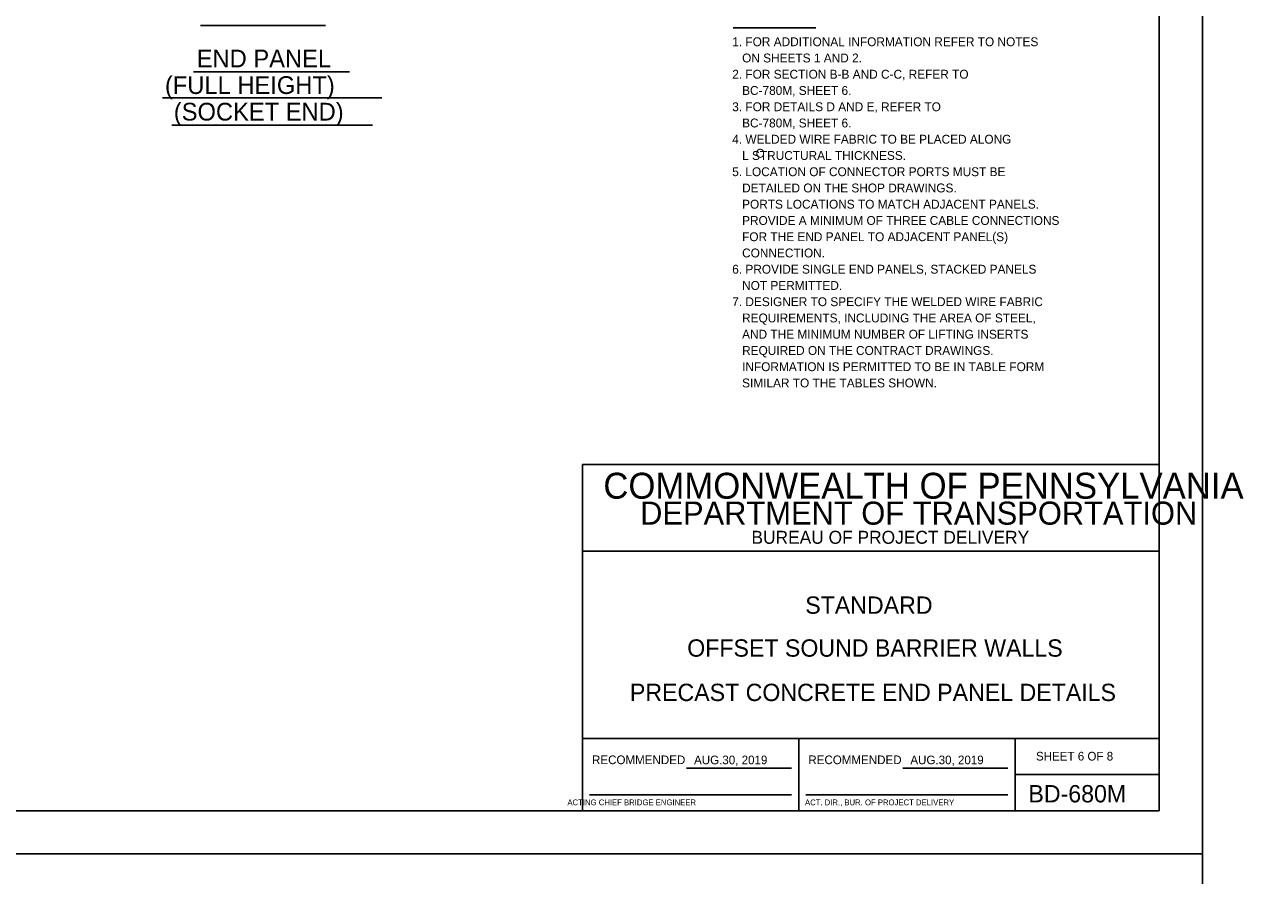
# Model space of a CAD drawing. Extents: x 3385 to 6532, y -616 to 1166.
# Drawn here: x 5875.8 to 6298.6, y -29.8 to 265.2 of the extents above; entities that cross this region are included whole.
import ezdxf

# ---------------------------------------------------------------- set-up
doc = ezdxf.new("R2010")
doc.units = 0
for name, color, linetype in [('1', 7, 'Continuous'), ('2', 7, 'Continuous'), ('PLT-BNDY', 7, 'Continuous')]:
    doc.layers.add(name, color=color, linetype=linetype)

msp = doc.modelspace()

# ---------------------------------------------------------------- linework, layer by layer
at = {"layer": '1'}
for p, q in [((5936.93, 264.84), (5980.25, 264.84)), ((6121.64, 264.03), (6150.21, 264.03)), ((5934.48, 248.74), (5988.61, 248.74)), ((5923.68, 239.73), (5999.73, 239.73)), ((5926.96, 230.28), (5996.57, 230.28)), ((6144.34, -7.31), (6144.34, 17.69)), ((6105.43, 7.41), (6141.84, 7.41)), ((6180.43, 7.41), (6216.84, 7.41)), ((6071.84, -1.81), (6141.84, -1.81)), ((6146.84, -1.81), (6216.84, -1.81))]:
    msp.add_line(p, q, dxfattribs=at)
at = {"layer": '2'}
for p, q in [((6269.34, 556.69), (6269.34, -7.31)), ((6269.34, 112.69), (6069.34, 112.69)), ((6069.34, 112.69), (6069.34, -7.31)), ((6269.34, -7.31), (6269.34, 112.69)), ((6269.34, 82.69), (6069.34, 82.69)), ((6269.34, 17.69), (6069.34, 17.69)), ((6219.34, 17.69), (6219.34, -7.31)), ((6219.34, 5.19), (6269.34, 5.19)), ((6269.34, -7.31), (5483.34, -7.31)), ((6069.34, -7.31), (6269.34, -7.31))]:
    msp.add_line(p, q, dxfattribs=at)
at = {"layer": 'PLT-BNDY'}
for points in [[(5443.34, 571.69), (6284.34, 571.69), (6284.34, -22.31), (5443.34, -22.31)], [(5443.34, -22.31), (6284.34, -22.31), (6284.34, -616.31), (5443.34, -616.31)]]:
    msp.add_lwpolyline(points, close=True, dxfattribs=at)

# ---------------------------------------------------------------- texts
at = {"layer": '1'}
for s, height, p in [('1. FOR ADDITIONAL INFORMATION REFER TO NOTES', 3.072, (6121.27, 257.66)), ('END PANEL', 6.144, (5935.61, 250.31)), ('   ON SHEETS 1 AND 2.', 3.072, (6121.27, 252.03)), ('2. FOR SECTION B-B AND C-C, REFER TO', 3.072, (6121.27, 246.4)), ('(FULL HEIGHT)', 6.144, (5924.58, 241.1)), ('   BC-780M, SHEET 6.', 3.072, (6121.27, 240.77)), ('(SOCKET END)', 6.144, (5927.66, 231.89)), ('3. FOR DETAILS D AND E, REFER TO', 3.072, (6121.27, 235.13)), ('   BC-780M, SHEET 6.', 3.072, (6121.27, 229.5)), ('4. WELDED WIRE FABRIC TO BE PLACED ALONG', 3.072, (6121.27, 223.87)), ('   L STRUCTURAL THICKNESS.', 3.072, (6121.27, 218.24)), ('C', 3.07, (6129.4, 219)), ('5. LOCATION OF CONNECTOR PORTS MUST BE', 3.072, (6121.27, 212.61)), ('   DETAILED ON THE SHOP DRAWINGS.', 3.072, (6121.27, 206.98)), ('   PORTS LOCATIONS TO MATCH ADJACENT PANELS.', 3.072, (6121.27, 201.35)), ('   PROVIDE A MINIMUM OF THREE CABLE CONNECTIONS', 3.072, (6121.27, 195.71)), ('   FOR THE END PANEL TO ADJACENT PANEL(S)', 3.072, (6121.27, 190.08)), ('   CONNECTION.', 3.072, (6121.27, 184.45)), ('6. PROVIDE SINGLE END PANELS, STACKED PANELS', 3.072, (6121.27, 178.82)), ('   NOT PERMITTED.', 3.072, (6121.27, 173.19)), ('7. DESIGNER TO SPECIFY THE WELDED WIRE FABRIC', 3.072, (6121.27, 167.56)), ('   REQUIREMENTS, INCLUDING THE AREA OF STEEL,', 3.072, (6121.27, 161.93)), ('   AND THE MINIMUM NUMBER OF LIFTING INSERTS', 3.072, (6121.27, 156.29)), ('   REQUIRED ON THE CONTRACT DRAWINGS.', 3.072, (6121.27, 150.66)), ('   INFORMATION IS PERMITTED TO BE IN TABLE FORM', 3.072, (6121.27, 145.03)), ('   SIMILAR TO THE TABLES SHOWN.', 3.072, (6121.27, 139.4)), ('STANDARD', 6, (6146.59, 60.94)), ('OFFSET SOUND BARRIER WALLS', 6.0001, (6105.67, 46.07)), ('PRECAST CONCRETE END PANEL DETAILS', 6.0001, (6085.8, 30.69)), ('SHEET 6 OF 8', 3, (6226.59, 10.08)), ('RECOMMENDED', 3, (6072.67, 8.82)), ('AUG.30, 2019', 3, (6108.03, 8.78)), ('RECOMMENDED', 3, (6147.67, 8.82)), ('AUG.30, 2019', 3, (6183.03, 8.78)), ('BD-680M', 6, (6223.97, -4.43)), ('       ACTING CHIEF BRIDGE ENGINEER', 2.0002, (6058.93, -5.43)), ('ACT. DIR., BUR. OF PROJECT DELIVERY', 2.0002, (6146.5, -5.43))]:
    msp.add_text(s, height=height, dxfattribs=at).set_placement(p)
at = {"layer": '2'}
for s, height, p in [('COMMONWEALTH OF PENNSYLVANIA', 9, (6076.59, 100.82)), ('DEPARTMENT OF TRANSPORTATION', 8.0002, (6089.34, 91.82)), ('BUREAU OF PROJECT DELIVERY', 4.5, (6127.93, 85.19))]:
    msp.add_text(s, height=height, dxfattribs=at).set_placement(p)

doc.saveas('drawing.dxf')
